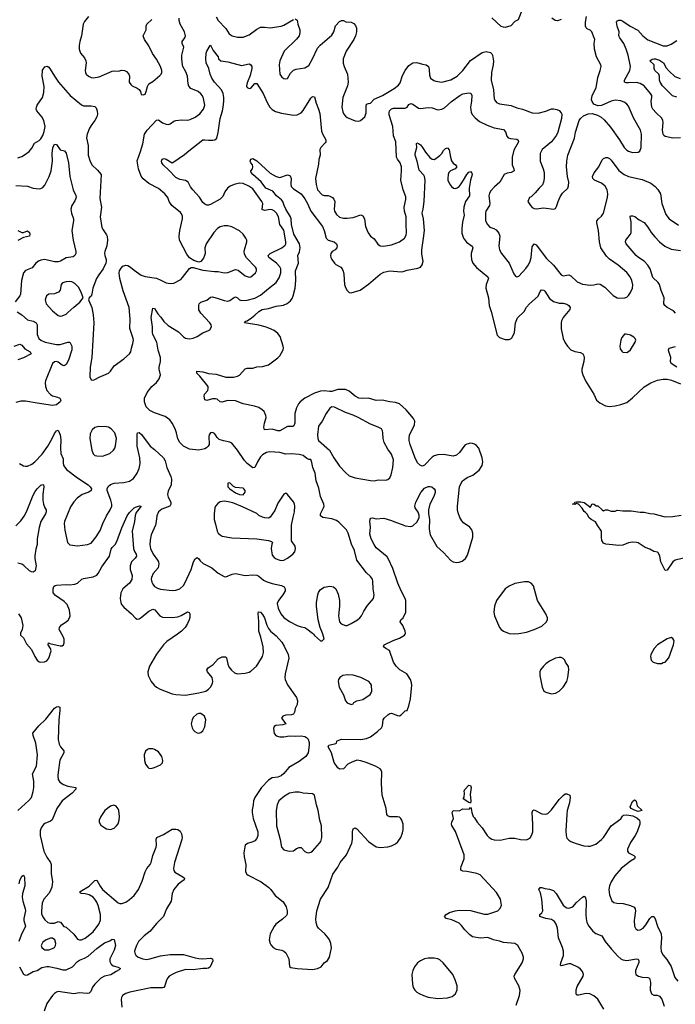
# Model space of a CAD drawing. Header units: inches. Extents: x 1682530 to 1839546, y 640742 to 791647.
# Tile 548 of 656: x 1800769 to 1807575, y 656160 to 666377. Entities that reach past the tile are written whole.
import ezdxf

# ---------------------------------------------------------------- set-up
doc = ezdxf.new("R2010")
doc.units = ezdxf.units.IN
doc.header["$MEASUREMENT"] = 0
doc.layers.add('B8605', color=7, linetype='Continuous')
doc.layers.add('B8606', color=7, linetype='Continuous')

msp = doc.modelspace()

# ---------------------------------------------------------------- linework, layer by layer
at = {"layer": 'B8605', "color": 5}
for points, elevation in [([(1800778, 660000), (1800778, 659990), (1800810, 659961), (1800841, 659901), (1800890, 659841), (1800927, 659767), (1800952, 659730), (1800970, 659715), (1800990, 659710), (1801025, 659715), (1801050, 659725), (1801071, 659750), (1801094, 659826), (1801090, 659850), (1801065, 659890), (1801069, 659910), (1801083, 659903), (1801190, 659879), (1801210, 659881), (1801225, 659890), (1801232, 659910), (1801230, 659950), (1801213, 659990), (1801208, 660000)], 520), ([(1802406, 660000), (1802297, 659923), (1802262, 659890), (1802190, 659793), (1802116, 659670), (1802100, 659610), (1802104, 659570), (1802134, 659510), (1802165, 659470), (1802190, 659450), (1802228, 659430), (1802350, 659382), (1802390, 659373), (1802490, 659369), (1802629, 659390), (1802701, 659410), (1802730, 659429), (1802750, 659450), (1802770, 659490), (1802773, 659510), (1802766, 659550), (1802717, 659610), (1802711, 659630), (1802726, 659650), (1802776, 659684), (1802830, 659744), (1802870, 659766), (1802904, 659764), (1802916, 659756), (1802929, 659690), (1802940, 659660), (1802966, 659626), (1803000, 659600), (1803030, 659589), (1803110, 659595), (1803150, 659605), (1803170, 659616), (1803228, 659670), (1803242, 659690), (1803288, 659770), (1803299, 659810), (1803296, 659870), (1803271, 659970), (1803260, 660000)], 520), ([(1803410, 660000), (1803430, 659983), (1803490, 659918), (1803515, 659875), (1803555, 659790), (1803563, 659750), (1803524, 659590), (1803521, 659550), (1803524, 659530), (1803550, 659474), (1803643, 659343), (1803654, 659310), (1803648, 659272), (1803628, 659230), (1803620, 659190), (1803610, 659170), (1803590, 659162), (1803530, 659161), (1803499, 659150), (1803485, 659130), (1803531, 659069), (1803502, 659058), (1803429, 659051), (1803410, 659041), (1803403, 659023), (1803411, 658971), (1803430, 658946), (1803470, 658935), (1803510, 658934), (1803570, 658946), (1803630, 658942), (1803690, 658947), (1803730, 658938), (1803747, 658927), (1803763, 658910), (1803775, 658875), (1803775, 658850), (1803763, 658770), (1803740, 658730), (1803670, 658678), (1803562, 658618), (1803510, 658553), (1803482, 658530), (1803450, 658516), (1803390, 658509), (1803350, 658485), (1803278, 658410), (1803210, 658305), (1803196, 658270), (1803194, 658230), (1803183, 658177), (1803182, 658150), (1803193, 658087), (1803240, 657950), (1803241, 657910), (1803230, 657881), (1803210, 657855), (1803190, 657845), (1803132, 657828), (1803111, 657810), (1803105, 657795), (1803096, 657730), (1803100, 657690), (1803116, 657610), (1803113, 657533), (1803127, 657510), (1803139, 657499), (1803276, 657430), (1803354, 657370), (1803376, 657350), (1803422, 657290), (1803504, 657224), (1803536, 657170), (1803546, 657130), (1803544, 657096), (1803538, 657082), (1803498, 657042), (1803427, 656990), (1803410, 656967), (1803370, 656890), (1803360, 656830), (1803369, 656790), (1803377, 656777), (1803400, 656750), (1803430, 656732), (1803490, 656720), (1803511, 656711), (1803530, 656695), (1803562, 656630), (1803571, 656551), (1803583, 656543), (1803650, 656530), (1803810, 656520), (1803862, 656530), (1803897, 656550), (1803930, 656590), (1803965, 656615), (1803986, 656650), (1804006, 656746), (1803999, 656790), (1803985, 656830), (1803972, 656850), (1803937, 656890), (1803871, 656951), (1803858, 656970), (1803848, 657008), (1803844, 657044), (1803854, 657130), (1803890, 657250), (1803970, 657370), (1804018, 657510), (1804070, 657584), (1804096, 657630), (1804160, 657710), (1804216, 657830), (1804225, 657870), (1804224, 657950), (1804230, 657982), (1804250, 657991), (1804270, 657979), (1804390, 657850), (1804470, 657795), (1804510, 657788), (1804590, 657793), (1804630, 657805), (1804670, 657825), (1804693, 657847), (1804724, 657890), (1804742, 657938), (1804748, 657970), (1804748, 658030), (1804736, 658070), (1804726, 658086), (1804710, 658101), (1804690, 658105), (1804610, 658104), (1804590, 658115), (1804581, 658130), (1804572, 658190), (1804531, 658331), (1804525, 658450), (1804527, 658567), (1804521, 658590), (1804510, 658604), (1804462, 658630), (1804366, 658670), (1804310, 658687), (1804270, 658692), (1804210, 658670), (1804175, 658650), (1804130, 658602), (1804090, 658598), (1804070, 658615), (1804035, 658670), (1804004, 658770), (1803972, 658830), (1803979, 658850), (1804050, 658865), (1804057, 658870), (1804061, 658890), (1804066, 658894), (1804110, 658910), (1804310, 658906), (1804370, 658917), (1804410, 658936), (1804483, 658990), (1804524, 659030), (1804536, 659050), (1804541, 659110), (1804553, 659130), (1804590, 659163), (1804610, 659176), (1804630, 659180), (1804690, 659155), (1804710, 659154), (1804730, 659165), (1804770, 659205), (1804790, 659208), (1804810, 659258), (1804824, 659330), (1804839, 659470), (1804836, 659496), (1804824, 659530), (1804786, 659590), (1804716, 659630), (1804676, 659670), (1804649, 659710), (1804609, 659830), (1804570, 659850), (1804544, 659870), (1804554, 659890), (1804645, 659935), (1804710, 659959), (1804762, 659990), (1804769, 660000)], 520), ([(1803819, 660000), (1803828, 659988), (1803890, 659931), (1803910, 659931), (1803929, 659951), (1803916, 660000)], 540), ([(1800748, 658172), (1800865, 658275), (1800890, 658307), (1800910, 658367), (1800916, 658410), (1800915, 658475), (1800901, 658550), (1800942, 658630), (1800954, 658750), (1800936, 658870), (1800910, 658950), (1800907, 658973), (1800969, 659050), (1801041, 659119), (1801130, 659231), (1801150, 659246), (1801170, 659251), (1801184, 659244), (1801187, 659210), (1801175, 659110), (1801169, 658909), (1801179, 658859), (1801193, 658833), (1801226, 658790), (1801228, 658770), (1801187, 658693), (1801167, 658570), (1801165, 658530), (1801170, 658491), (1801185, 658465), (1801222, 658442), (1801270, 658423), (1801350, 658410), (1801351, 658391), (1801312, 658350), (1801209, 658271), (1801153, 658190), (1801105, 658075), (1801090, 658060), (1801030, 658035), (1801016, 658024), (1800992, 657990), (1800981, 657959), (1800981, 657910), (1801021, 657750), (1801050, 657686), (1801087, 657630), (1801094, 657610), (1801096, 657516), (1801111, 657430), (1801104, 657376), (1801086, 657334), (1801071, 657309), (1801020, 657250), (1801003, 657210), (1800995, 657130), (1800997, 657097), (1801008, 657068), (1801030, 657036), (1801060, 657010), (1801090, 657000), (1801130, 657003), (1801170, 657019), (1801177, 657017), (1801191, 657011), (1801228, 656968), (1801250, 656959), (1801330, 656888), (1801370, 656835), (1801390, 656829), (1801410, 656829), (1801450, 656846), (1801531, 656910), (1801592, 656990), (1801608, 657032), (1801609, 657090), (1801584, 657184), (1801570, 657220), (1801550, 657252), (1801530, 657272), (1801490, 657295), (1801450, 657307), (1801406, 657310), (1801398, 657318), (1801395, 657330), (1801490, 657384), (1801550, 657445), (1801570, 657448), (1801604, 657384), (1801630, 657350), (1801790, 657213), (1801810, 657204), (1801830, 657204), (1801870, 657219), (1801910, 657246), (1801958, 657290), (1802001, 657350), (1802041, 657439), (1802070, 657534), (1802090, 657569), (1802124, 657610), (1802133, 657630), (1802150, 657703), (1802187, 657790), (1802190, 657810), (1802187, 657873), (1802191, 657889), (1802260, 657920), (1802350, 657978), (1802390, 657978), (1802412, 657972), (1802435, 657955), (1802449, 657930), (1802455, 657890), (1802451, 657870), (1802375, 657630), (1802365, 657570), (1802368, 657548), (1802380, 657530), (1802464, 657484), (1802479, 657470), (1802477, 657450), (1802415, 657405), (1802369, 657351), (1802353, 657310), (1802340, 657230), (1802293, 657150), (1802263, 657070), (1802190, 656998), (1802122, 656918), (1802060, 656870), (1802003, 656810), (1801981, 656770), (1801966, 656730), (1801962, 656710), (1801964, 656690), (1801973, 656670), (1801999, 656650), (1802047, 656630), (1802085, 656625), (1802121, 656630), (1802230, 656663), (1802330, 656675), (1802470, 656675), (1802590, 656641), (1802630, 656635), (1802670, 656633), (1802750, 656639), (1802771, 656630), (1802774, 656610), (1802747, 656550), (1802730, 656536), (1802710, 656532), (1802671, 656531), (1802570, 656518), (1802490, 656520), (1802394, 656490), (1802350, 656470), (1802320, 656450), (1802305, 656435), (1802292, 656410), (1802276, 656350), (1802265, 656335), (1802251, 656329), (1802130, 656329), (1801913, 656287), (1801870, 656272), (1801836, 656250), (1801825, 656230), (1801822, 656210), (1801829, 656130)], 480), ([(1805924, 656150), (1805958, 656250), (1805964, 656304), (1805950, 656350), (1805904, 656430), (1805902, 656450), (1805908, 656470), (1805986, 656590), (1805997, 656630), (1805997, 656650), (1805984, 656690), (1805941, 656770), (1805910, 656790), (1805790, 656802), (1805750, 656816), (1805689, 656829), (1805630, 656854), (1805550, 656846), (1805470, 656861), (1805441, 656881), (1805391, 656931), (1805356, 656976), (1805330, 657001), (1805255, 657035), (1805195, 657050), (1805179, 657070), (1805197, 657090), (1805230, 657112), (1805289, 657130), (1805330, 657136), (1805450, 657133), (1805590, 657095), (1805630, 657095), (1805731, 657129), (1805760, 657160), (1805772, 657190), (1805760, 657250), (1805719, 657319), (1805550, 657502), (1805516, 657516), (1805410, 657536), (1805370, 657540), (1805349, 657550), (1805348, 657568), (1805353, 657590), (1805382, 657670), (1805382, 657710), (1805293, 657953), (1805255, 658015), (1805252, 658030), (1805256, 658050), (1805271, 658089), (1805258, 658150), (1805269, 658170), (1805330, 658166), (1805370, 658188), (1805436, 658184), (1805450, 658202), (1805456, 658190), (1805462, 658150), (1805476, 658110), (1805490, 658096), (1805519, 658050), (1805569, 657990), (1805621, 657910), (1805642, 657890), (1805670, 657872), (1805694, 657866), (1805756, 657864), (1805850, 657883), (1805870, 657883), (1805910, 657882), (1805969, 657871), (1806030, 657867), (1806050, 657875), (1806070, 657891), (1806089, 657930), (1806094, 657950), (1806096, 658030), (1806090, 658150), (1806094, 658170), (1806110, 658177), (1806190, 658135), (1806230, 658132), (1806250, 658139), (1806290, 658178), (1806370, 658284), (1806410, 658328), (1806430, 658342), (1806450, 658345), (1806479, 658330), (1806482, 658310), (1806476, 658250), (1806453, 658170), (1806447, 658130), (1806438, 657958), (1806440, 657910), (1806450, 657883), (1806470, 657864), (1806490, 657850), (1806547, 657827), (1806625, 657805), (1806670, 657800), (1806690, 657802), (1806750, 657822), (1806810, 657870), (1806828, 657890), (1806910, 658011), (1807010, 658084), (1807027, 658113), (1807038, 658122), (1807070, 658127), (1807134, 658114), (1807175, 658095), (1807203, 658070), (1807208, 658050), (1807206, 658030), (1807178, 657950), (1807159, 657910), (1807110, 657840), (1807080, 657770), (1807079, 657750), (1807090, 657730), (1807143, 657703), (1807159, 657690), (1807150, 657670), (1807110, 657645), (1807011, 657569), (1806947, 657493), (1806909, 657430), (1806891, 657390), (1806883, 657350), (1806890, 657296), (1806915, 657235), (1806936, 657216), (1806968, 657208), (1807035, 657205), (1807110, 657184), (1807146, 657166), (1807157, 657150), (1807162, 657130), (1807149, 657030), (1807150, 656970), (1807164, 656944), (1807185, 656930), (1807210, 656933), (1807241, 656950), (1807270, 656983), (1807309, 657051), (1807330, 657069), (1807353, 657070), (1807366, 657046), (1807390, 656970), (1807428, 656890), (1807432, 656850), (1807423, 656750), (1807428, 656708), (1807448, 656670), (1807485, 656625), (1807533, 656553), (1807570, 656437), (1807601, 656401)], 480), ([(1800763, 657410), (1800770, 657446), (1800790, 657490), (1800810, 657498), (1800819, 657479), (1800822, 657390), (1800799, 657310), (1800796, 657270), (1800802, 657230), (1800827, 657150), (1800828, 657130), (1800811, 657050), (1800813, 657030), (1800830, 656970), (1800783, 656877), (1800761, 656810)], 460), ([(1806831, 656110), (1806770, 656212), (1806730, 656248), (1806687, 656267), (1806650, 656272), (1806570, 656255), (1806556, 656256), (1806546, 656266), (1806545, 656310), (1806555, 656345), (1806618, 656450), (1806620, 656470), (1806610, 656499), (1806590, 656525), (1806570, 656540), (1806490, 656579), (1806470, 656580), (1806390, 656559), (1806384, 656564), (1806386, 656590), (1806413, 656667), (1806415, 656710), (1806404, 656750), (1806361, 656850), (1806350, 656950), (1806339, 656990), (1806319, 657019), (1806290, 657038), (1806229, 657050), (1806168, 657070), (1806169, 657090), (1806189, 657110), (1806198, 657130), (1806190, 657250), (1806175, 657315), (1806158, 657350), (1806170, 657371), (1806190, 657371), (1806220, 657360), (1806270, 657355), (1806310, 657339), (1806338, 657310), (1806410, 657190), (1806430, 657172), (1806450, 657162), (1806470, 657158), (1806510, 657171), (1806550, 657217), (1806610, 657271), (1806630, 657281), (1806636, 657276), (1806643, 657263), (1806648, 657230), (1806645, 657090), (1806648, 657050), (1806656, 657010), (1806676, 656970), (1806720, 656920), (1806750, 656893), (1806811, 656870), (1806848, 656810), (1806912, 656732), (1806978, 656658), (1807010, 656632), (1807030, 656620), (1807070, 656613), (1807170, 656630), (1807190, 656627), (1807196, 656610), (1807195, 656595), (1807163, 656510), (1807161, 656490), (1807166, 656470), (1807191, 656450), (1807230, 656440), (1807290, 656438), (1807307, 656430), (1807316, 656390), (1807314, 656310), (1807327, 656267), (1807350, 656253), (1807387, 656253), (1807410, 656243), (1807434, 656214), (1807459, 656139)], 460), ([(1800768, 656550), (1800810, 656472), (1800830, 656462), (1800850, 656465), (1800910, 656499), (1800950, 656511), (1800999, 656541), (1801050, 656553), (1801070, 656553), (1801155, 656535), (1801216, 656516), (1801250, 656517), (1801316, 656550), (1801370, 656603), (1801390, 656617), (1801442, 656638), (1801480, 656660), (1801570, 656738), (1801650, 656799), (1801703, 656817), (1801730, 656836), (1801751, 656831), (1801762, 656770), (1801750, 656723), (1801703, 656630), (1801704, 656604), (1801717, 656577), (1801738, 656558), (1801790, 656544), (1801814, 656530), (1801803, 656517), (1801770, 656501), (1801716, 656464), (1801650, 656452), (1801610, 656432), (1801548, 656370), (1801524, 656336), (1801508, 656292), (1801490, 656274), (1801469, 656271), (1801390, 656277), (1801330, 656268), (1801170, 656291), (1801150, 656285), (1801130, 656273), (1801110, 656251), (1801050, 656167), (1801023, 656090)], 460)]:
    msp.add_lwpolyline(points, dxfattribs=dict(at, elevation=elevation))
for points, elevation in [([(1807530, 659965), (1807490, 659952), (1807391, 659890), (1807354, 659850), (1807322, 659790), (1807317, 659770), (1807323, 659730), (1807345, 659710), (1807390, 659696), (1807430, 659696), (1807450, 659705), (1807470, 659711), (1807506, 659754), (1807556, 659890), (1807561, 659930), (1807559, 659939), (1807550, 659955)], 520), ([(1806370, 659759), (1806330, 659753), (1806270, 659721), (1806229, 659691), (1806207, 659670), (1806174, 659630), (1806168, 659610), (1806168, 659570), (1806192, 659452), (1806209, 659409), (1806230, 659397), (1806290, 659380), (1806330, 659388), (1806370, 659410), (1806412, 659450), (1806449, 659510), (1806459, 659550), (1806469, 659630), (1806465, 659665), (1806435, 659710), (1806429, 659730), (1806410, 659749), (1806390, 659757)], 520), ([(1804170, 659577), (1804125, 659570), (1804091, 659550), (1804079, 659530), (1804075, 659510), (1804085, 659450), (1804130, 659371), (1804150, 659307), (1804170, 659287), (1804210, 659271), (1804230, 659278), (1804239, 659290), (1804270, 659308), (1804330, 659321), (1804407, 659373), (1804419, 659390), (1804425, 659410), (1804422, 659470), (1804412, 659490), (1804392, 659510), (1804310, 659551), (1804230, 659575)], 540), ([(1802650, 659176), (1802630, 659176), (1802607, 659170), (1802570, 659136), (1802558, 659110), (1802550, 659070), (1802558, 659030), (1802570, 659007), (1802587, 658990), (1802610, 658977), (1802630, 658974), (1802650, 658979), (1802670, 658998), (1802690, 659038), (1802700, 659110), (1802689, 659150)], 520), ([(1802150, 658809), (1802110, 658809), (1802096, 658804), (1802074, 658786), (1802062, 658750), (1802064, 658690), (1802074, 658650), (1802099, 658619), (1802110, 658611), (1802130, 658607), (1802170, 658617), (1802230, 658645), (1802250, 658667), (1802255, 658690), (1802245, 658730), (1802210, 658781), (1802170, 658805)], 520), ([(1805450, 658246), (1805449, 658249), (1805430, 658253), (1805373, 658290), (1805382, 658310), (1805387, 658350), (1805384, 658370), (1805390, 658390), (1805430, 658435), (1805450, 658431), (1805457, 658410), (1805445, 658335), (1805452, 658272)], 480), ([(1803670, 658362), (1803630, 658360), (1803570, 658350), (1803519, 658321), (1803460, 658270), (1803442, 658230), (1803432, 658170), (1803433, 658010), (1803474, 657870), (1803488, 657790), (1803510, 657761), (1803567, 657747), (1803610, 657751), (1803644, 657776), (1803670, 657788), (1803690, 657785), (1803730, 657745), (1803750, 657734), (1803770, 657733), (1803790, 657739), (1803810, 657750), (1803882, 657830), (1803895, 657850), (1803907, 657890), (1803901, 658010), (1803884, 658070), (1803867, 658170), (1803850, 658230), (1803830, 658329), (1803810, 658344), (1803710, 658352)], 540), ([(1801745, 658225), (1801710, 658215), (1801653, 658170), (1801611, 658110), (1801594, 658070), (1801595, 658050), (1801610, 658018), (1801651, 657990), (1801670, 657981), (1801710, 657973), (1801750, 657988), (1801775, 658010), (1801790, 658031), (1801802, 658070), (1801806, 658110), (1801797, 658170), (1801790, 658189), (1801770, 658217)], 520), ([(1807190, 658162), (1807150, 658173), (1807116, 658190), (1807106, 658210), (1807130, 658264), (1807150, 658281), (1807157, 658277), (1807167, 658267), (1807180, 658220), (1807230, 658170)], 480), ([(1801090, 656847), (1801042, 656830), (1801010, 656804), (1800993, 656770), (1800998, 656750), (1801019, 656730), (1801030, 656724), (1801070, 656725), (1801110, 656738), (1801129, 656750), (1801141, 656770), (1801143, 656790), (1801132, 656830), (1801110, 656845)], 480), ([(1805030, 656639), (1805010, 656639), (1804970, 656630), (1804928, 656610), (1804900, 656590), (1804868, 656550), (1804850, 656510), (1804839, 656470), (1804845, 656370), (1804855, 656335), (1804870, 656308), (1804890, 656287), (1804917, 656270), (1804959, 656250), (1805010, 656234), (1805110, 656220), (1805210, 656228), (1805258, 656242), (1805292, 656268), (1805310, 656310), (1805310, 656350), (1805290, 656414), (1805264, 656470), (1805165, 656590), (1805130, 656620), (1805110, 656630), (1805070, 656637)], 520)]:
    msp.add_lwpolyline(points, close=True, dxfattribs=dict(at, elevation=elevation))
at = {"layer": 'B8606', "color": 5}
for points, elevation in [([(1805987, 666490), (1805944, 666376), (1805910, 666358), (1805868, 666312), (1805810, 666296), (1805790, 666298), (1805767, 666307), (1805670, 666397)], 560), ([(1800750, 664942), (1800790, 664957), (1800830, 664980), (1800868, 665010), (1800895, 665045), (1800924, 665096), (1800970, 665122), (1800990, 665140), (1801010, 665174), (1801024, 665216), (1801032, 665270), (1801021, 665330), (1801000, 665370), (1800946, 665430), (1800940, 665450), (1800942, 665470), (1800950, 665490), (1801005, 665570), (1801019, 665621), (1801023, 665683), (1801003, 665790), (1801006, 665854), (1801030, 665888), (1801054, 665894), (1801070, 665884), (1801085, 665865), (1801129, 665790), (1801172, 665730), (1801294, 665590), (1801410, 665495), (1801430, 665483), (1801510, 665483), (1801550, 665476), (1801563, 665463), (1801574, 665430), (1801576, 665396), (1801571, 665369), (1801550, 665330), (1801517, 665290), (1801493, 665250), (1801468, 665190), (1801463, 665150), (1801481, 665070), (1801481, 664970), (1801496, 664916), (1801519, 664870), (1801577, 664817), (1801613, 664770), (1801602, 664522), (1801619, 664430), (1801604, 664330), (1801622, 664222), (1801635, 664195), (1801670, 664146), (1801676, 664130), (1801679, 664090), (1801674, 664030), (1801651, 663970), (1801648, 663950), (1801651, 663930), (1801665, 663890), (1801668, 663870), (1801663, 663850), (1801634, 663790), (1801589, 663730), (1801565, 663690), (1801529, 663590), (1801519, 663530), (1801510, 663509), (1801491, 663490), (1801482, 663470), (1801518, 663390), (1801533, 663313), (1801537, 663230), (1801517, 662870), (1801500, 662770), (1801496, 662670), (1801510, 662641), (1801530, 662637), (1801550, 662642), (1801594, 662666), (1801690, 662708), (1801712, 662730), (1801750, 662784), (1801850, 662857), (1801909, 662910), (1801922, 662930), (1801929, 662969), (1801945, 663015), (1801950, 663050), (1801948, 663070), (1801912, 663172), (1801916, 663270), (1801906, 663390), (1801844, 663564), (1801808, 663690), (1801803, 663750), (1801806, 663770), (1801821, 663799), (1801841, 663819), (1801870, 663828), (1801890, 663826), (1801919, 663810), (1801956, 663776), (1802030, 663726), (1802070, 663712), (1802190, 663694), (1802235, 663675), (1802290, 663645), (1802330, 663638), (1802370, 663643), (1802440, 663680), (1802460, 663700), (1802530, 663796), (1802550, 663806), (1802570, 663806), (1802670, 663778), (1802790, 663765), (1802830, 663765), (1802890, 663750), (1802930, 663755), (1803010, 663783), (1803036, 663776), (1803110, 663720), (1803150, 663706), (1803170, 663710), (1803190, 663725), (1803217, 663750), (1803228, 663770), (1803228, 663790), (1803218, 663810), (1803125, 663905), (1803104, 663944), (1803099, 663970), (1803101, 663990), (1803127, 664070), (1803127, 664090), (1803117, 664110), (1803090, 664150), (1803050, 664185), (1802970, 664226), (1802930, 664238), (1802890, 664236), (1802850, 664226), (1802822, 664210), (1802783, 664170), (1802704, 664050), (1802692, 664010), (1802694, 663950), (1802689, 663931), (1802677, 663903), (1802650, 663869), (1802630, 663862), (1802578, 663878), (1802530, 663904), (1802504, 663944), (1802428, 664090), (1802425, 664130), (1802431, 664190), (1802459, 664310), (1802458, 664338), (1802450, 664361), (1802437, 664377), (1802347, 664450), (1802320, 664490), (1802308, 664530), (1802277, 664570), (1802210, 664626), (1802110, 664676), (1802050, 664724), (1802030, 664754), (1802002, 664830), (1801988, 664912), (1802024, 665010), (1802046, 665090), (1802066, 665190), (1802091, 665229), (1802190, 665333), (1802210, 665336), (1802250, 665308), (1802290, 665292), (1802310, 665290), (1802330, 665295), (1802370, 665325), (1802390, 665330), (1802450, 665338), (1802510, 665335), (1802539, 665341), (1802590, 665364), (1802639, 665401), (1802678, 665450), (1802691, 665489), (1802678, 665558), (1802666, 665586), (1802648, 665608), (1802621, 665630), (1802544, 665664), (1802526, 665686), (1802519, 665710), (1802511, 665791), (1802495, 665835), (1802464, 665890), (1802458, 665910), (1802452, 665970), (1802453, 666010), (1802473, 666090), (1802454, 666130), (1802455, 666150), (1802484, 666190), (1802489, 666210), (1802480, 666250), (1802434, 666330), (1802424, 666370), (1802426, 666394)], 560), ([(1801484, 666410), (1801442, 666358), (1801429, 666330), (1801410, 666210), (1801392, 666150), (1801386, 666110), (1801387, 666070), (1801399, 666030), (1801441, 665981), (1801455, 665950), (1801458, 665930), (1801449, 665851), (1801452, 665830), (1801460, 665810), (1801482, 665790), (1801510, 665776), (1801530, 665774), (1801595, 665785), (1801730, 665842), (1801750, 665846), (1801790, 665844), (1801830, 665853), (1801858, 665850), (1801878, 665838), (1801901, 665810), (1801908, 665790), (1801907, 665730), (1801923, 665703), (1801938, 665690), (1801990, 665667), (1802010, 665651), (1802023, 665630), (1802030, 665602), (1802050, 665598), (1802070, 665603), (1802082, 665630), (1802095, 665685), (1802110, 665710), (1802150, 665734), (1802224, 665796), (1802237, 665810), (1802245, 665830), (1802245, 665850), (1802232, 665890), (1802190, 665967), (1802147, 666027), (1802110, 666105), (1802064, 666170), (1802052, 666210), (1802081, 666270), (1802081, 666310), (1802087, 666330), (1802141, 666379)], 580), ([(1802810, 666407), (1802829, 666370), (1802910, 666284), (1802945, 666230), (1802973, 666210), (1803030, 666194), (1803090, 666197), (1803150, 666219), (1803230, 666280), (1803270, 666298), (1803310, 666300), (1803370, 666291), (1803482, 666310), (1803510, 666319), (1803610, 666380)], 560), ([(1803630, 666385), (1803650, 666371), (1803656, 666330), (1803676, 666270), (1803677, 666243), (1803669, 666211), (1803644, 666176), (1803515, 666050), (1803469, 665950), (1803464, 665910), (1803470, 665812), (1803490, 665779), (1803510, 665765), (1803530, 665762), (1803550, 665767), (1803579, 665821), (1803610, 665853), (1803638, 665862), (1803730, 665877), (1803770, 665903), (1803808, 665970), (1803860, 666080), (1803887, 666113), (1804010, 666216), (1804030, 666250), (1804046, 666314), (1804090, 666357), (1804110, 666368), (1804130, 666368), (1804154, 666354), (1804210, 666350), (1804237, 666337), (1804256, 666316), (1804265, 666290), (1804265, 666250), (1804255, 666210), (1804238, 666170), (1804159, 666050), (1804126, 665970), (1804126, 665926), (1804136, 665890), (1804172, 665810), (1804180, 665730), (1804172, 665690), (1804124, 665570), (1804114, 665470), (1804122, 665422), (1804135, 665395), (1804150, 665375), (1804170, 665361), (1804250, 665326), (1804290, 665325), (1804308, 665332), (1804350, 665370), (1804364, 665410), (1804365, 665475), (1804370, 665499), (1804390, 665508), (1804410, 665510), (1804450, 665553), (1804536, 665590), (1804657, 665663), (1804702, 665698), (1804718, 665722), (1804742, 665798), (1804770, 665849), (1804810, 665900), (1804850, 665929), (1804893, 665933), (1804950, 665916), (1804990, 665910), (1805012, 665890), (1805020, 665860), (1805022, 665802), (1805035, 665770), (1805067, 665747), (1805090, 665738), (1805150, 665730), (1805246, 665754), (1805309, 665791), (1805370, 665850), (1805450, 665955), (1805570, 666036), (1805610, 666047), (1805655, 666035), (1805670, 666023), (1805676, 666010), (1805688, 665948), (1805685, 665910), (1805665, 665830), (1805662, 665750), (1805688, 665650), (1805694, 665554), (1805700, 665540), (1805719, 665519), (1805750, 665502), (1805870, 665485), (1805930, 665463), (1805990, 665450), (1806089, 665409), (1806150, 665407), (1806231, 665429), (1806290, 665451), (1806310, 665451), (1806345, 665445), (1806370, 665436), (1806390, 665411), (1806395, 665395), (1806393, 665350), (1806356, 665210), (1806343, 665177), (1806289, 665111), (1806193, 665030), (1806172, 664990), (1806170, 664910), (1806202, 664830), (1806212, 664790), (1806214, 664730), (1806208, 664690), (1806196, 664664), (1806162, 664630), (1806121, 664579), (1806080, 664540), (1806062, 664530), (1806045, 664490), (1806070, 664450), (1806090, 664429), (1806110, 664416), (1806130, 664413), (1806210, 664424), (1806309, 664411), (1806330, 664418), (1806343, 664437), (1806358, 664490), (1806380, 664540), (1806405, 664575), (1806458, 664630), (1806466, 664654), (1806468, 664690), (1806455, 664750), (1806446, 664850), (1806450, 664910), (1806460, 664970), (1806529, 665149), (1806538, 665210), (1806576, 665330), (1806590, 665353), (1806622, 665378), (1806670, 665399), (1806710, 665405), (1806766, 665386), (1806804, 665364), (1806836, 665336), (1806903, 665263), (1806995, 665130), (1807044, 665050), (1807070, 665024), (1807090, 665012), (1807130, 664998), (1807190, 665002), (1807207, 665013), (1807221, 665050), (1807222, 665190), (1807213, 665230), (1807139, 665359), (1807090, 665478), (1807070, 665501), (1807050, 665517), (1807010, 665536), (1806950, 665542), (1806910, 665531), (1806810, 665487), (1806770, 665483), (1806730, 665501), (1806710, 665529), (1806705, 665545), (1806711, 665590), (1806754, 665670), (1806770, 665778), (1806796, 665850), (1806804, 665890), (1806802, 665910), (1806757, 665990), (1806735, 666070), (1806732, 666130), (1806738, 666170), (1806734, 666190), (1806707, 666250), (1806690, 666267), (1806661, 666281), (1806650, 666294), (1806643, 666310), (1806642, 666350), (1806651, 666409)], 560), ([(1806390, 666380), (1806350, 666365), (1806328, 666368), (1806293, 666393)], 560), ([(1807629, 665151), (1807550, 665148), (1807470, 665164), (1807456, 665176), (1807449, 665189), (1807440, 665230), (1807449, 665309), (1807445, 665330), (1807434, 665354), (1807376, 665410), (1807341, 665450), (1807331, 665470), (1807323, 665530), (1807331, 665570), (1807330, 665590), (1807318, 665610), (1807250, 665690), (1807210, 665715), (1807170, 665726), (1807090, 665720), (1807063, 665723), (1807046, 665730), (1807046, 665750), (1807101, 665850), (1807109, 665890), (1807107, 665910), (1807085, 666010), (1807064, 666070), (1807039, 666130), (1806997, 666190), (1806989, 666209), (1806991, 666250), (1806970, 666310), (1806963, 666350), (1806975, 666365), (1806990, 666372), (1807010, 666371), (1807030, 666363), (1807106, 666310), (1807187, 666267), (1807236, 666210), (1807290, 666167), (1807450, 666104), (1807490, 666107), (1807530, 666122), (1807590, 666160)], 540), ([(1803916, 660000), (1803913, 660010), (1803888, 660068), (1803868, 660148), (1803849, 660290), (1803850, 660330), (1803864, 660410), (1803870, 660433), (1803890, 660465), (1803930, 660487), (1803990, 660497), (1804010, 660496), (1804027, 660490), (1804050, 660470), (1804076, 660416), (1804090, 660350), (1804089, 660290), (1804078, 660190), (1804084, 660150), (1804090, 660130), (1804107, 660107), (1804150, 660089), (1804170, 660092), (1804209, 660110), (1804277, 660150), (1804301, 660170), (1804317, 660190), (1804342, 660238), (1804381, 660299), (1804440, 660370), (1804447, 660410), (1804438, 660470), (1804436, 660550), (1804430, 660570), (1804410, 660599), (1804370, 660638), (1804269, 660769), (1804246, 660870), (1804213, 660933), (1804178, 661050), (1804162, 661082), (1804082, 661162), (1804059, 661179), (1804010, 661198), (1803915, 661210), (1803892, 661230), (1803893, 661250), (1803924, 661310), (1803928, 661330), (1803925, 661350), (1803891, 661430), (1803874, 661514), (1803845, 661590), (1803836, 661670), (1803811, 661730), (1803803, 661783), (1803792, 661812), (1803770, 661814), (1803750, 661823), (1803710, 661853), (1803670, 661865), (1803590, 661871), (1803531, 661869), (1803470, 661884), (1803366, 661894), (1803330, 661885), (1803290, 661863), (1803270, 661842), (1803237, 661790), (1803210, 661730), (1803190, 661727), (1803130, 661773), (1803102, 661802), (1803030, 661910), (1802970, 661982), (1802950, 661994), (1802885, 662005), (1802841, 662021), (1802820, 662040), (1802803, 662070), (1802790, 662083), (1802770, 662092), (1802751, 662089), (1802736, 662070), (1802731, 662050), (1802736, 661970), (1802727, 661953), (1802707, 661933), (1802690, 661924), (1802630, 661909), (1802530, 661919), (1802470, 661952), (1802430, 661990), (1802409, 662029), (1802396, 662090), (1802382, 662130), (1802351, 662191), (1802326, 662226), (1802279, 662259), (1802170, 662297), (1802121, 662321), (1802081, 662361), (1802063, 662410), (1802065, 662450), (1802092, 662508), (1802141, 662570), (1802190, 662611), (1802218, 662650), (1802232, 662690), (1802218, 662750), (1802218, 662770), (1802232, 662830), (1802230, 662870), (1802207, 662947), (1802192, 663030), (1802152, 663110), (1802147, 663130), (1802146, 663190), (1802134, 663286), (1802150, 663382), (1802170, 663379), (1802204, 663324), (1802235, 663290), (1802265, 663245), (1802310, 663203), (1802417, 663137), (1802470, 663086), (1802490, 663073), (1802530, 663064), (1802570, 663072), (1802610, 663090), (1802670, 663126), (1802729, 663150), (1802741, 663159), (1802759, 663190), (1802755, 663210), (1802744, 663230), (1802650, 663330), (1802627, 663367), (1802627, 663413), (1802633, 663430), (1802650, 663447), (1802710, 663466), (1802750, 663498), (1802770, 663501), (1802830, 663485), (1802890, 663462), (1802930, 663456), (1802950, 663462), (1802990, 663492), (1803010, 663500), (1803030, 663490), (1803050, 663470), (1803070, 663462), (1803130, 663466), (1803210, 663487), (1803270, 663519), (1803351, 663589), (1803430, 663649), (1803462, 663698), (1803480, 663750), (1803480, 663790), (1803471, 663811), (1803433, 663850), (1803354, 663910), (1803348, 663930), (1803369, 663951), (1803490, 664010), (1803524, 664036), (1803531, 664050), (1803532, 664068), (1803516, 664176), (1803510, 664191), (1803470, 664250), (1803457, 664330), (1803436, 664370), (1803410, 664395), (1803390, 664404), (1803370, 664406), (1803310, 664398), (1803287, 664407), (1803292, 664470), (1803284, 664490), (1803190, 664622), (1803148, 664650), (1803090, 664677), (1803050, 664679), (1802995, 664665), (1802955, 664650), (1802925, 664630), (1802897, 664590), (1802877, 664543), (1802850, 664515), (1802750, 664459), (1802730, 664451), (1802710, 664452), (1802690, 664461), (1802670, 664480), (1802634, 664534), (1802565, 664610), (1802542, 664642), (1802518, 664690), (1802490, 664707), (1802430, 664717), (1802390, 664740), (1802317, 664817), (1802259, 664870), (1802245, 664890), (1802241, 664910), (1802249, 664930), (1802270, 664936), (1802290, 664931), (1802350, 664891), (1802370, 664901), (1802481, 664979), (1802523, 665017), (1802670, 665129), (1802690, 665131), (1802730, 665125), (1802775, 665125), (1802796, 665130), (1802814, 665146), (1802830, 665207), (1802849, 665351), (1802874, 665430), (1802882, 665470), (1802889, 665530), (1802888, 665568), (1802881, 665610), (1802863, 665650), (1802790, 665728), (1802765, 665770), (1802747, 665810), (1802733, 665870), (1802706, 665930), (1802700, 665970), (1802705, 666030), (1802710, 666051), (1802745, 666110), (1802751, 666111), (1802778, 666058), (1802828, 665990), (1802834, 665970), (1802856, 665950), (1802930, 665938), (1803070, 665902), (1803150, 665919), (1803170, 665910), (1803179, 665890), (1803178, 665870), (1803161, 665799), (1803130, 665721), (1803125, 665690), (1803130, 665673), (1803150, 665662), (1803170, 665667), (1803210, 665713), (1803230, 665716), (1803295, 665610), (1803337, 665517), (1803365, 665470), (1803390, 665444), (1803423, 665423), (1803486, 665406), (1803610, 665387), (1803650, 665391), (1803690, 665411), (1803710, 665436), (1803790, 665563), (1803810, 665581), (1803830, 665578), (1803846, 665510), (1803870, 665450), (1803883, 665403), (1803901, 665221), (1803912, 665192), (1803947, 665130), (1803947, 665110), (1803941, 665099), (1803894, 665050), (1803886, 665030), (1803889, 664970), (1803875, 664925), (1803870, 664878), (1803840, 664730), (1803848, 664668), (1803862, 664610), (1803910, 664561), (1803930, 664554), (1803970, 664551), (1803990, 664545), (1804016, 664530), (1804030, 664515), (1804039, 664490), (1804033, 664410), (1804038, 664390), (1804057, 664357), (1804088, 664328), (1804130, 664316), (1804170, 664316), (1804230, 664323), (1804310, 664352), (1804330, 664342), (1804347, 664310), (1804358, 664230), (1804386, 664166), (1804410, 664131), (1804450, 664103), (1804487, 664047), (1804510, 664029), (1804547, 664027), (1804630, 664041), (1804710, 664070), (1804762, 664110), (1804779, 664141), (1804783, 664170), (1804780, 664250), (1804782, 664330), (1804763, 664390), (1804759, 664430), (1804778, 664510), (1804777, 664537), (1804751, 664610), (1804726, 664710), (1804734, 664810), (1804731, 664850), (1804719, 664890), (1804691, 664930), (1804682, 664950), (1804675, 665110), (1804648, 665170), (1804643, 665270), (1804603, 665390), (1804603, 665410), (1804609, 665430), (1804630, 665451), (1804650, 665459), (1804770, 665458), (1804790, 665469), (1804810, 665496), (1804830, 665506), (1804850, 665500), (1804910, 665458), (1804930, 665454), (1805010, 665467), (1805050, 665461), (1805110, 665440), (1805150, 665447), (1805179, 665461), (1805252, 665528), (1805339, 665590), (1805370, 665606), (1805430, 665619), (1805453, 665613), (1805462, 665590), (1805460, 665530), (1805449, 665469), (1805454, 665414), (1805468, 665388), (1805498, 665358), (1805542, 665322), (1805621, 665281), (1805695, 665255), (1805790, 665236), (1805812, 665212), (1805827, 665167), (1805841, 665150), (1805863, 665143), (1805930, 665136), (1805945, 665125), (1805948, 665110), (1805898, 665022), (1805880, 664950), (1805881, 664870), (1805898, 664830), (1805902, 664810), (1805871, 664790), (1805830, 664783), (1805799, 664770), (1805754, 664690), (1805697, 664643), (1805658, 664602), (1805645, 664575), (1805640, 664550), (1805650, 664470), (1805647, 664450), (1805609, 664390), (1805605, 664370), (1805605, 664290), (1805624, 664250), (1805650, 664225), (1805690, 664210), (1805715, 664195), (1805743, 664163), (1805752, 664132), (1805741, 664030), (1805749, 663990), (1805770, 663950), (1805849, 663850), (1805899, 663739), (1805915, 663715), (1805930, 663707), (1805950, 663715), (1806024, 663796), (1806050, 663834), (1806068, 663870), (1806079, 663910), (1806090, 664021), (1806110, 664050), (1806130, 664040), (1806237, 663897), (1806309, 663829), (1806390, 663728), (1806410, 663719), (1806470, 663728), (1806490, 663720), (1806556, 663656), (1806610, 663633), (1806690, 663622), (1806730, 663625), (1806770, 663636), (1806793, 663633), (1806842, 663602), (1806930, 663516), (1806970, 663491), (1806990, 663486), (1807050, 663491), (1807070, 663499), (1807090, 663516), (1807110, 663546), (1807130, 663590), (1807133, 663627), (1807124, 663670), (1807107, 663710), (1807073, 663753), (1806981, 663830), (1806892, 663892), (1806862, 663922), (1806803, 664010), (1806786, 664070), (1806778, 664190), (1806759, 664270), (1806761, 664290), (1806776, 664310), (1806810, 664337), (1806828, 664370), (1806871, 664530), (1806875, 664570), (1806867, 664610), (1806845, 664650), (1806810, 664679), (1806735, 664710), (1806718, 664730), (1806714, 664750), (1806734, 664786), (1806781, 664850), (1806817, 664923), (1806830, 664935), (1806854, 664946), (1806870, 664947), (1806890, 664938), (1806910, 664918), (1806990, 664813), (1807044, 664770), (1807090, 664749), (1807230, 664717), (1807319, 664679), (1807365, 664645), (1807394, 664614), (1807420, 664570), (1807435, 664470), (1807476, 664356), (1807512, 664312), (1807606, 664246)], 540), ([(1807590, 665573), (1807545, 665585), (1807443, 665690), (1807416, 665730), (1807410, 665750), (1807412, 665790), (1807403, 665810), (1807363, 665850), (1807356, 665870), (1807355, 665910), (1807309, 665950), (1807333, 665967), (1807350, 665972), (1807370, 665971), (1807410, 665956), (1807452, 665930), (1807478, 665878), (1807510, 665841), (1807570, 665789), (1807626, 665766)], 520), ([(1800730, 664656), (1800850, 664648), (1800910, 664630), (1800970, 664620), (1800990, 664625), (1801010, 664636), (1801030, 664659), (1801075, 664750), (1801095, 664810), (1801109, 664910), (1801107, 664990), (1801113, 665047), (1801130, 665084), (1801150, 665083), (1801190, 665028), (1801235, 665015), (1801253, 664993), (1801274, 664890), (1801290, 664750), (1801325, 664610), (1801350, 664551), (1801354, 664530), (1801343, 664497), (1801310, 664450), (1801301, 664410), (1801307, 664370), (1801326, 664310), (1801327, 664290), (1801310, 664190), (1801324, 664090), (1801353, 663970), (1801351, 663949), (1801342, 663930), (1801324, 663916), (1801250, 663905), (1801193, 663870), (1801170, 663863), (1801130, 663865), (1801030, 663887), (1800990, 663882), (1800965, 663870), (1800938, 663850), (1800897, 663803), (1800830, 663773), (1800809, 663750), (1800787, 663670), (1800776, 663530), (1800770, 663510), (1800722, 663450)], 540), ([(1804769, 660000), (1804770, 660002), (1804773, 660010), (1804769, 660030), (1804746, 660090), (1804719, 660130), (1804726, 660150), (1804750, 660171), (1804778, 660230), (1804776, 660350), (1804771, 660370), (1804728, 660450), (1804693, 660530), (1804642, 660682), (1804599, 660779), (1804582, 660802), (1804470, 660898), (1804447, 660930), (1804416, 660990), (1804403, 661037), (1804410, 661110), (1804404, 661170), (1804406, 661194), (1804415, 661205), (1804430, 661206), (1804470, 661197), (1804550, 661204), (1804630, 661181), (1804670, 661161), (1804740, 661140), (1804770, 661126), (1804830, 661117), (1804850, 661124), (1804894, 661166), (1804915, 661210), (1804916, 661236), (1804907, 661267), (1804874, 661310), (1804869, 661329), (1804881, 661370), (1804934, 661470), (1804970, 661515), (1805010, 661533), (1805030, 661533), (1805048, 661528), (1805071, 661510), (1805081, 661490), (1805081, 661470), (1805067, 661430), (1805027, 661350), (1805011, 661290), (1805011, 661250), (1805022, 661190), (1805018, 661090), (1805030, 661030), (1805098, 660910), (1805170, 660848), (1805246, 660766), (1805270, 660750), (1805303, 660743), (1805330, 660747), (1805361, 660759), (1805396, 660784), (1805419, 660821), (1805472, 661008), (1805473, 661050), (1805462, 661082), (1805442, 661110), (1805377, 661157), (1805358, 661178), (1805339, 661210), (1805321, 661261), (1805314, 661290), (1805313, 661330), (1805336, 661530), (1805350, 661567), (1805367, 661590), (1805389, 661610), (1805414, 661626), (1805473, 661650), (1805538, 661702), (1805570, 661750), (1805577, 661790), (1805571, 661830), (1805534, 661930), (1805510, 661959), (1805490, 661971), (1805470, 661980), (1805450, 661981), (1805410, 661973), (1805390, 661960), (1805336, 661884), (1805303, 661857), (1805270, 661849), (1805170, 661866), (1805110, 661863), (1805070, 661850), (1805050, 661836), (1804970, 661753), (1804950, 661744), (1804930, 661749), (1804900, 661780), (1804870, 661836), (1804822, 661970), (1804812, 662010), (1804811, 662030), (1804817, 662070), (1804867, 662170), (1804871, 662210), (1804858, 662238), (1804781, 662330), (1804710, 662389), (1804670, 662406), (1804610, 662410), (1804530, 662427), (1804470, 662425), (1804390, 662449), (1804330, 662446), (1804290, 662450), (1804250, 662470), (1804190, 662522), (1804150, 662538), (1804110, 662541), (1804070, 662538), (1804010, 662519), (1803990, 662517), (1803930, 662525), (1803890, 662521), (1803830, 662503), (1803730, 662448), (1803680, 662410), (1803664, 662390), (1803641, 662350), (1803626, 662290), (1803624, 662190), (1803616, 662164), (1803603, 662157), (1803550, 662154), (1803470, 662111), (1803450, 662110), (1803390, 662128), (1803310, 662121), (1803303, 662150), (1803309, 662190), (1803326, 662250), (1803325, 662270), (1803307, 662310), (1803286, 662330), (1803251, 662351), (1803205, 662365), (1803090, 662390), (1803010, 662421), (1802930, 662426), (1802868, 662408), (1802850, 662410), (1802818, 662438), (1802803, 662443), (1802770, 662443), (1802710, 662426), (1802692, 662432), (1802685, 662470), (1802688, 662490), (1802721, 662530), (1802727, 662550), (1802725, 662570), (1802639, 662679), (1802606, 662710), (1802606, 662730), (1802670, 662724), (1802730, 662707), (1802810, 662698), (1802910, 662668), (1802990, 662669), (1803030, 662678), (1803051, 662689), (1803110, 662755), (1803130, 662760), (1803190, 662760), (1803230, 662773), (1803290, 662779), (1803350, 662794), (1803450, 662868), (1803469, 662890), (1803505, 662950), (1803507, 662970), (1803505, 662990), (1803472, 663090), (1803450, 663120), (1803409, 663150), (1803356, 663176), (1803316, 663190), (1803250, 663206), (1803101, 663230), (1803115, 663250), (1803130, 663253), (1803176, 663284), (1803211, 663309), (1803253, 663350), (1803286, 663370), (1803350, 663381), (1803430, 663403), (1803507, 663413), (1803547, 663433), (1803580, 663460), (1803597, 663483), (1803608, 663512), (1803627, 663590), (1803635, 663670), (1803631, 663770), (1803662, 663850), (1803655, 663930), (1803673, 663967), (1803681, 664010), (1803672, 664052), (1803615, 664150), (1803589, 664250), (1803587, 664310), (1803581, 664330), (1803532, 664410), (1803513, 664450), (1803500, 664490), (1803488, 664508), (1803433, 664550), (1803396, 664596), (1803325, 664630), (1803276, 664696), (1803190, 664770), (1803173, 664790), (1803169, 664810), (1803184, 664830), (1803189, 664850), (1803184, 664870), (1803169, 664890), (1803162, 664910), (1803169, 664930), (1803190, 664935), (1803230, 664913), (1803370, 664785), (1803430, 664748), (1803470, 664739), (1803550, 664766), (1803570, 664761), (1803575, 664755), (1803587, 664730), (1803582, 664670), (1803587, 664647), (1803610, 664620), (1803690, 664570), (1803730, 664519), (1803758, 664470), (1803792, 664390), (1803912, 664230), (1803931, 664190), (1803950, 664108), (1803971, 664090), (1804034, 664070), (1804058, 664050), (1804065, 664030), (1804060, 664010), (1804043, 663990), (1804014, 663970), (1803999, 663950), (1803996, 663930), (1804000, 663910), (1804010, 663888), (1804037, 663850), (1804050, 663838), (1804102, 663810), (1804118, 663790), (1804128, 663768), (1804135, 663735), (1804142, 663630), (1804150, 663598), (1804170, 663566), (1804190, 663546), (1804210, 663543), (1804302, 663570), (1804390, 663631), (1804510, 663735), (1804550, 663757), (1804610, 663770), (1804730, 663762), (1804750, 663764), (1804790, 663777), (1804903, 663797), (1804930, 663810), (1804948, 663832), (1804956, 663870), (1804943, 663943), (1804942, 663990), (1804962, 664110), (1804971, 664190), (1804959, 664310), (1804946, 664370), (1804958, 664410), (1804969, 664490), (1804979, 664710), (1804971, 664750), (1804963, 664763), (1804917, 664817), (1804895, 664910), (1804873, 664970), (1804873, 664990), (1804892, 665050), (1804888, 665092), (1804890, 665098), (1804910, 665093), (1804930, 665077), (1804952, 665050), (1804981, 665001), (1805027, 664947), (1805050, 664930), (1805070, 664925), (1805090, 664935), (1805130, 664967), (1805151, 664989), (1805170, 665020), (1805190, 665039), (1805210, 665047), (1805227, 665027), (1805240, 664950), (1805252, 664912), (1805269, 664889), (1805294, 664870), (1805307, 664850), (1805291, 664830), (1805240, 664810), (1805225, 664790), (1805218, 664770), (1805212, 664730), (1805214, 664710), (1805230, 664674), (1805250, 664645), (1805272, 664630), (1805290, 664626), (1805310, 664633), (1805330, 664647), (1805350, 664672), (1805376, 664710), (1805409, 664771), (1805430, 664794), (1805450, 664801), (1805463, 664783), (1805465, 664770), (1805447, 664713), (1805436, 664630), (1805437, 664550), (1805398, 664490), (1805378, 664430), (1805375, 664390), (1805382, 664350), (1805365, 664275), (1805358, 664210), (1805360, 664160), (1805377, 664110), (1805407, 664067), (1805466, 664026), (1805472, 664010), (1805455, 663950), (1805454, 663930), (1805459, 663890), (1805473, 663850), (1805510, 663805), (1805629, 663709), (1805634, 663690), (1805610, 663630), (1805608, 663590), (1805636, 663490), (1805643, 663410), (1805663, 663350), (1805724, 663104), (1805750, 663079), (1805810, 663058), (1805850, 663059), (1805870, 663068), (1805882, 663078), (1805904, 663130), (1805914, 663230), (1805936, 663284), (1806004, 663350), (1806030, 663394), (1806060, 663430), (1806150, 663507), (1806170, 663557), (1806187, 663573), (1806210, 663570), (1806221, 663561), (1806270, 663485), (1806310, 663452), (1806370, 663434), (1806410, 663435), (1806450, 663424), (1806470, 663410), (1806484, 663390), (1806478, 663370), (1806410, 663288), (1806392, 663252), (1806388, 663230), (1806390, 663170), (1806410, 663067), (1806430, 663024), (1806454, 662990), (1806490, 662950), (1806530, 662932), (1806590, 662924), (1806614, 662910), (1806625, 662890), (1806628, 662868), (1806624, 662830), (1806604, 662750), (1806605, 662725), (1806615, 662690), (1806643, 662630), (1806730, 662491), (1806756, 662430), (1806790, 662400), (1806850, 662370), (1806890, 662364), (1806950, 662369), (1807010, 662382), (1807070, 662405), (1807130, 662453), (1807250, 662568), (1807321, 662610), (1807390, 662636), (1807450, 662648), (1807490, 662646), (1807536, 662636), (1807630, 662597)], 520), ([(1807576, 663330), (1807555, 663355), (1807489, 663389), (1807465, 663410), (1807456, 663430), (1807460, 663490), (1807428, 663568), (1807410, 663630), (1807398, 663650), (1807343, 663703), (1807313, 663790), (1807291, 663831), (1807252, 663872), (1807191, 663910), (1807167, 663930), (1807065, 664050), (1807058, 664070), (1807062, 664090), (1807070, 664104), (1807110, 664150), (1807118, 664170), (1807118, 664278), (1807105, 664330), (1807110, 664341), (1807130, 664342), (1807155, 664335), (1807199, 664299), (1807250, 664271), (1807290, 664223), (1807323, 664170), (1807362, 664122), (1807412, 664072), (1807467, 664027), (1807530, 663997), (1807630, 663982)], 520), ([(1800750, 664190), (1800790, 664170), (1800810, 664167), (1800850, 664185), (1800871, 664170), (1800874, 664150), (1800871, 664130), (1800810, 664117), (1800750, 664084)], 520), ([(1800744, 663344), (1800790, 663315), (1800850, 663263), (1800910, 663248), (1800941, 663230), (1800950, 663210), (1800952, 663190), (1800949, 663110), (1800967, 663070), (1800987, 663050), (1801033, 663030), (1801150, 663006), (1801190, 663006), (1801270, 663031), (1801289, 663029), (1801310, 662990), (1801309, 662950), (1801276, 662844), (1801250, 662798), (1801230, 662786), (1801210, 662792), (1801170, 662824), (1801150, 662831), (1801130, 662826), (1801108, 662810), (1801037, 662630), (1801033, 662607), (1801036, 662570), (1801052, 662530), (1801090, 662487), (1801110, 662475), (1801161, 662461), (1801187, 662450), (1801195, 662430), (1801188, 662410), (1801150, 662380), (1801110, 662374), (1800950, 662396), (1800830, 662420), (1800781, 662419), (1800730, 662403)], 540), ([(1800712, 662990), (1800770, 663009), (1800790, 663000), (1800822, 662962), (1800879, 662930), (1800888, 662910), (1800810, 662867), (1800750, 662847)], 520), ([(1807590, 662770), (1807530, 662810), (1807526, 662830), (1807529, 662870), (1807507, 662933), (1807505, 662950), (1807512, 662968), (1807576, 662984)], 520), ([(1800766, 661770), (1800807, 661747), (1800830, 661744), (1800850, 661745), (1800896, 661764), (1800927, 661790), (1801002, 661870), (1801062, 661950), (1801107, 662030), (1801130, 662083), (1801150, 662111), (1801170, 662116), (1801190, 662070), (1801196, 662016), (1801193, 661930), (1801196, 661876), (1801219, 661819), (1801221, 661770), (1801227, 661747), (1801255, 661710), (1801370, 661621), (1801478, 661550), (1801502, 661530), (1801513, 661510), (1801510, 661490), (1801485, 661475), (1801419, 661450), (1801364, 661410), (1801330, 661375), (1801298, 661322), (1801234, 661170), (1801232, 661148), (1801239, 661079), (1801266, 660950), (1801289, 660929), (1801370, 660918), (1801474, 660930), (1801510, 660945), (1801563, 661010), (1801604, 661076), (1801633, 661150), (1801671, 661229), (1801708, 661290), (1801724, 661330), (1801724, 661350), (1801716, 661390), (1801677, 661490), (1801676, 661510), (1801686, 661534), (1801710, 661554), (1801750, 661568), (1801850, 661574), (1801910, 661588), (1801950, 661616), (1801989, 661671), (1802010, 661719), (1802020, 661770), (1802017, 661830), (1801990, 661950), (1801987, 661993), (1801987, 662073), (1801992, 662088), (1802010, 662094), (1802034, 662074), (1802122, 661950), (1802170, 661916), (1802262, 661830), (1802278, 661798), (1802295, 661730), (1802337, 661637), (1802344, 661610), (1802341, 661550), (1802310, 661485), (1802304, 661450), (1802310, 661421), (1802337, 661370), (1802338, 661350), (1802326, 661330), (1802243, 661297), (1802209, 661270), (1802193, 661230), (1802187, 661170), (1802177, 661130), (1802134, 661030), (1802123, 660977), (1802121, 660930), (1802126, 660890), (1802156, 660830), (1802201, 660770), (1802211, 660750), (1802214, 660730), (1802205, 660690), (1802154, 660630), (1802136, 660590), (1802134, 660570), (1802140, 660540), (1802150, 660519), (1802170, 660494), (1802198, 660478), (1802229, 660469), (1802350, 660454), (1802390, 660456), (1802430, 660472), (1802470, 660507), (1802484, 660530), (1802548, 660670), (1802573, 660750), (1802590, 660782), (1802610, 660795), (1802630, 660782), (1802643, 660763), (1802674, 660734), (1802764, 660690), (1802830, 660634), (1802890, 660599), (1802910, 660595), (1802976, 660624), (1803010, 660630), (1803110, 660610), (1803190, 660617), (1803230, 660612), (1803250, 660602), (1803301, 660561), (1803327, 660547), (1803390, 660526), (1803485, 660505), (1803513, 660493), (1803525, 660470), (1803523, 660450), (1803500, 660410), (1803454, 660350), (1803443, 660317), (1803453, 660270), (1803478, 660210), (1803510, 660173), (1803570, 660132), (1803650, 660090), (1803690, 660075), (1803730, 660068), (1803750, 660057), (1803810, 660011), (1803819, 660000)], 540), ([(1800730, 661124), (1800782, 661178), (1800816, 661224), (1800841, 661270), (1800910, 661444), (1800930, 661482), (1800950, 661510), (1800990, 661545), (1801010, 661553), (1801016, 661550), (1801019, 661530), (1801008, 661452), (1801008, 661390), (1801015, 661350), (1801030, 661310), (1801044, 661290), (1801045, 661270), (1801038, 661250), (1800990, 661170), (1800970, 661109), (1800949, 660990), (1800950, 660930), (1800936, 660884), (1800927, 660813), (1800926, 660786), (1800939, 660710), (1800930, 660657), (1800910, 660643), (1800890, 660647), (1800870, 660657), (1800813, 660713), (1800790, 660728), (1800750, 660737)], 520), ([(1807732, 660808), (1807574, 660770), (1807548, 660750), (1807490, 660663), (1807470, 660661), (1807426, 660750), (1807414, 660810), (1807400, 660840), (1807389, 660850), (1807350, 660859), (1807310, 660883), (1807260, 660900), (1807188, 660948), (1807170, 660953), (1807130, 660954), (1807090, 660947), (1807030, 660925), (1806990, 660920), (1806888, 660930), (1806855, 660935), (1806830, 660945), (1806813, 660973), (1806808, 661008), (1806807, 661070), (1806770, 661123), (1806746, 661166), (1806701, 661190), (1806678, 661210), (1806662, 661242), (1806644, 661264), (1806630, 661274), (1806607, 661307), (1806570, 661349), (1806550, 661358), (1806530, 661345), (1806509, 661349), (1806523, 661357), (1806531, 661371), (1806550, 661375), (1806594, 661374), (1806630, 661366), (1806684, 661324), (1806690, 661314), (1806710, 661354), (1806731, 661351), (1806753, 661333), (1806772, 661332), (1806814, 661290), (1806830, 661282), (1806849, 661291), (1806870, 661291), (1806910, 661278), (1806950, 661278), (1806970, 661286), (1807030, 661281), (1807118, 661282), (1807210, 661267), (1807250, 661268), (1807310, 661252), (1807350, 661248), (1807470, 661217), (1807550, 661220), (1807636, 661236)], 480), ([(1801208, 660000), (1801180, 660050), (1801181, 660070), (1801203, 660097), (1801252, 660128), (1801273, 660147), (1801287, 660170), (1801292, 660190), (1801285, 660250), (1801261, 660310), (1801230, 660340), (1801140, 660400), (1801115, 660430), (1801116, 660470), (1801125, 660495), (1801136, 660504), (1801151, 660509), (1801250, 660516), (1801291, 660511), (1801342, 660518), (1801370, 660530), (1801413, 660570), (1801430, 660579), (1801530, 660596), (1801570, 660614), (1801584, 660630), (1801620, 660700), (1801702, 660810), (1801719, 660881), (1801730, 660899), (1801760, 660930), (1801779, 660961), (1801830, 661105), (1801886, 661230), (1801910, 661262), (1801958, 661310), (1801970, 661319), (1802013, 661333), (1802031, 661330), (1801978, 661262), (1801967, 661233), (1801961, 661170), (1801938, 661070), (1801950, 660890), (1801960, 660860), (1801977, 660830), (1801980, 660810), (1801967, 660790), (1801928, 660750), (1801915, 660710), (1801917, 660670), (1801937, 660610), (1801932, 660568), (1801909, 660531), (1801839, 660470), (1801819, 660430), (1801811, 660370), (1801818, 660330), (1801827, 660310), (1801850, 660279), (1801930, 660210), (1801970, 660167), (1801990, 660156), (1802010, 660160), (1802030, 660172), (1802110, 660239), (1802150, 660259), (1802173, 660253), (1802225, 660190), (1802250, 660178), (1802350, 660175), (1802410, 660181), (1802445, 660195), (1802510, 660233), (1802527, 660227), (1802534, 660210), (1802534, 660174), (1802527, 660150), (1802510, 660110), (1802486, 660070), (1802449, 660030), (1802406, 660000)], 520), ([(1800757, 660210), (1800784, 660170), (1800803, 660090), (1800796, 660050), (1800779, 660010), (1800778, 660000)], 520), ([(1803260, 660000), (1803250, 660030), (1803251, 660131), (1803244, 660216), (1803247, 660233), (1803270, 660228), (1803290, 660206), (1803311, 660170), (1803334, 660094), (1803350, 660059), (1803372, 660032), (1803410, 660000)], 520)]:
    msp.add_lwpolyline(points, dxfattribs=dict(at, elevation=elevation))
for points, elevation in [([(1801290, 663661), (1801250, 663658), (1801215, 663645), (1801200, 663630), (1801189, 663571), (1801173, 663550), (1801130, 663533), (1801070, 663529), (1801048, 663510), (1801033, 663470), (1801042, 663430), (1801110, 663357), (1801170, 663308), (1801190, 663302), (1801210, 663303), (1801250, 663322), (1801270, 663337), (1801330, 663395), (1801394, 663446), (1801429, 663490), (1801408, 663550), (1801380, 663600), (1801340, 663640), (1801310, 663656)], 560), ([(1807065, 663115), (1807048, 663112), (1807021, 663079), (1807008, 663050), (1806998, 662990), (1807002, 662962), (1807018, 662938), (1807030, 662928), (1807070, 662925), (1807090, 662933), (1807110, 662951), (1807158, 663030), (1807165, 663050), (1807158, 663070), (1807144, 663084), (1807110, 663103)], 540), ([(1804010, 662358), (1803990, 662345), (1803951, 662290), (1803910, 662212), (1803870, 662158), (1803860, 662070), (1803863, 662030), (1803871, 662010), (1803985, 661910), (1804029, 661830), (1804090, 661744), (1804150, 661677), (1804190, 661645), (1804250, 661622), (1804410, 661594), (1804450, 661593), (1804490, 661602), (1804570, 661597), (1804590, 661604), (1804610, 661622), (1804626, 661654), (1804644, 661730), (1804648, 661810), (1804628, 661868), (1804590, 661921), (1804554, 661990), (1804542, 662030), (1804540, 662090), (1804535, 662110), (1804523, 662130), (1804490, 662150), (1804410, 662178), (1804281, 662250), (1804230, 662273), (1804150, 662300), (1804037, 662357)], 540), ([(1801590, 662156), (1801550, 662144), (1801520, 662120), (1801501, 662079), (1801498, 662030), (1801518, 661910), (1801532, 661872), (1801550, 661856), (1801570, 661850), (1801630, 661846), (1801705, 661875), (1801744, 661910), (1801757, 661930), (1801764, 661956), (1801775, 662030), (1801756, 662090), (1801719, 662130), (1801690, 662147), (1801670, 662153)], 560), ([(1802950, 661572), (1802930, 661568), (1802928, 661530), (1802950, 661507), (1803010, 661467), (1803051, 661451), (1803090, 661447), (1803110, 661474), (1803111, 661491), (1803097, 661510), (1803090, 661515), (1803010, 661524), (1802990, 661533)], 560), ([(1803530, 661464), (1803510, 661454), (1803450, 661359), (1803417, 661283), (1803370, 661215), (1803350, 661204), (1803313, 661207), (1803290, 661215), (1803253, 661233), (1803230, 661252), (1803082, 661322), (1802982, 661362), (1802934, 661374), (1802890, 661380), (1802850, 661372), (1802825, 661355), (1802801, 661330), (1802794, 661310), (1802786, 661250), (1802787, 661190), (1802803, 661143), (1802819, 661070), (1802830, 661050), (1802850, 661031), (1802870, 661018), (1802970, 661001), (1803230, 660988), (1803352, 660972), (1803383, 660963), (1803394, 660950), (1803387, 660933), (1803380, 660890), (1803390, 660819), (1803410, 660795), (1803430, 660783), (1803470, 660768), (1803490, 660766), (1803510, 660770), (1803550, 660788), (1803603, 660830), (1803624, 660856), (1803632, 660890), (1803630, 660914), (1803589, 660970), (1803592, 661130), (1803606, 661214), (1803623, 661270), (1803626, 661330), (1803622, 661350), (1803610, 661373), (1803550, 661449)], 560), ([(1806010, 660545), (1805910, 660525), (1805850, 660497), (1805810, 660470), (1805720, 660350), (1805698, 660290), (1805690, 660230), (1805696, 660190), (1805750, 660071), (1805768, 660048), (1805790, 660030), (1805850, 660008), (1805910, 660003), (1805950, 660008), (1806030, 660022), (1806110, 660048), (1806190, 660082), (1806235, 660125), (1806247, 660150), (1806247, 660170), (1806230, 660210), (1806144, 660350), (1806101, 660501), (1806078, 660530), (1806050, 660544)], 520)]:
    msp.add_lwpolyline(points, close=True, dxfattribs=dict(at, elevation=elevation))

doc.saveas('drawing.dxf')
